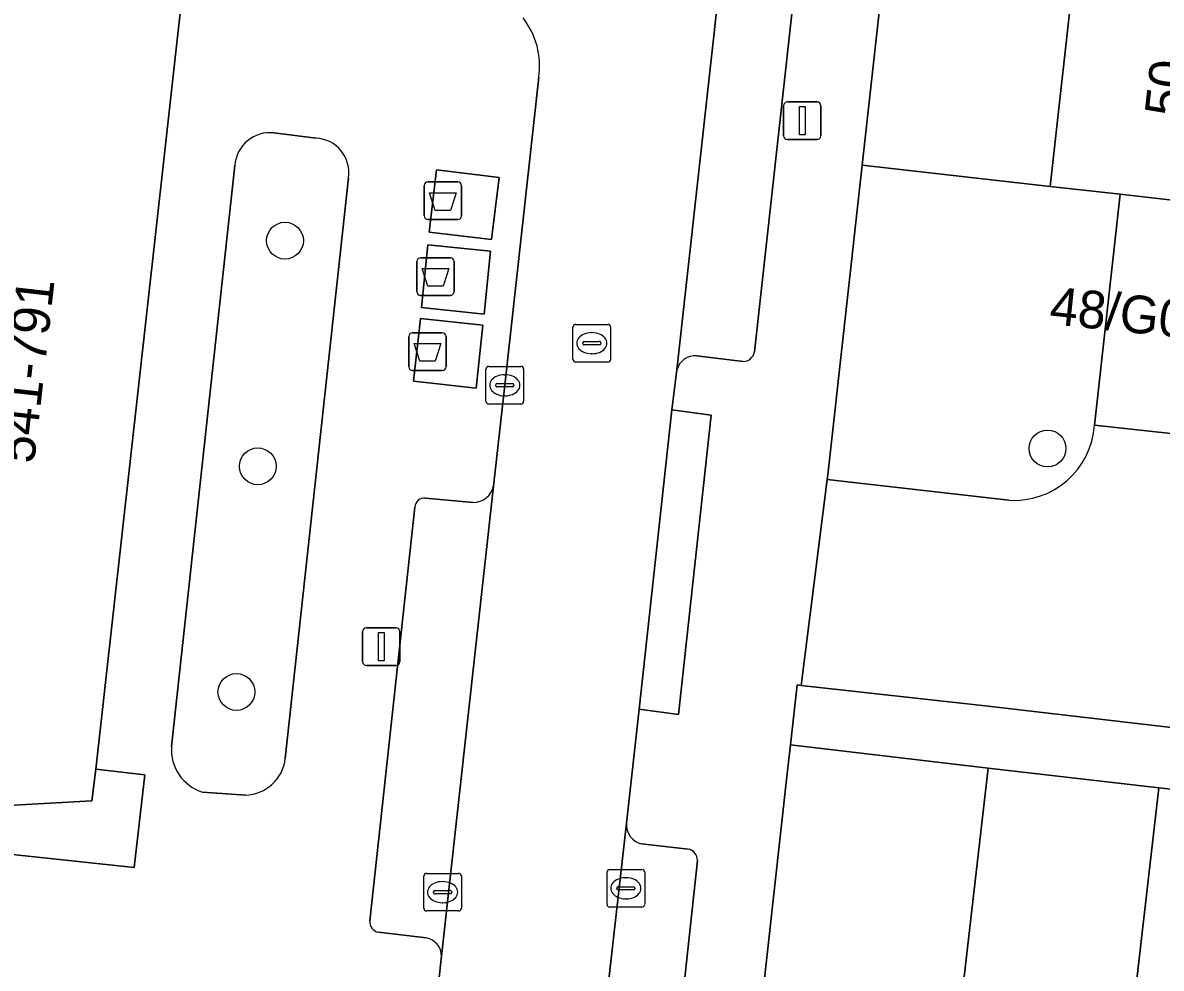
# Model space of a CAD drawing. Extents: x 161928 to 163071, y 386474 to 387428.
# Drawn here: x 162118.72 to 162148.97, y 387315.88 to 387340.99 of the extents above; entities that cross this region are included whole.
import ezdxf

# ---------------------------------------------------------------- set-up
doc = ezdxf.new("R2010")
doc.units = 0
for name, color, linetype in [('IMGEO_Afval_apart_plaats', 7, 'Continuous'), ('IMGEO_Boom', 7, 'Continuous'), ('IMGEO_Erf', 7, 'Continuous'), ('IMGEO_Groenvoorziening', 7, 'Continuous'), ('IMGEO_Kolk', 7, 'Continuous'), ('IMGEO_Lichtmast', 7, 'Continuous'), ('IMGEO_Pand', 7, 'Continuous'), ('IMGEO_Pand_nummerreeks', 7, 'Continuous'), ('IMGEO_Parkeervlak_open', 7, 'Continuous'), ('IMGEO_Rijbaan_lokaal_open', 7, 'Continuous'), ('IMGEO_Rioolput', 7, 'Continuous'), ('IMGEO_Voetpad_gesloten', 7, 'Continuous'), ('IMGEO_Voetpad_open', 7, 'Continuous')]:
    doc.layers.add(name, color=color, linetype=linetype)

msp = doc.modelspace()

# ---------------------------------------------------------------- linework, layer by layer
at = {"layer": 'IMGEO_Afval_apart_plaats'}
for p, q in [((162129.387, 387335.859), (162129.387, 387336.659)), ((162129.387, 387336.659), (162129.387, 387335.859)), ((162129.487, 387336.759), (162130.277, 387336.759)), ((162130.277, 387336.759), (162129.487, 387336.759)), ((162130.377, 387336.659), (162130.377, 387335.859)), ((162130.377, 387335.859), (162130.377, 387336.659)), ((162130.277, 387335.759), (162129.487, 387335.759)), ((162129.487, 387335.759), (162130.277, 387335.759)), ((162129.191, 387333.847), (162129.191, 387334.647)), ((162129.191, 387334.647), (162129.191, 387333.847)), ((162129.291, 387334.747), (162130.081, 387334.747)), ((162130.081, 387334.747), (162129.291, 387334.747)), ((162130.181, 387334.647), (162130.181, 387333.847)), ((162130.181, 387333.847), (162130.181, 387334.647)), ((162130.081, 387333.747), (162129.291, 387333.747)), ((162129.291, 387333.747), (162130.081, 387333.747)), ((162128.978, 387331.852), (162128.978, 387332.652)), ((162128.978, 387332.652), (162128.978, 387331.852)), ((162129.078, 387332.752), (162129.868, 387332.752)), ((162129.868, 387332.752), (162129.078, 387332.752)), ((162129.968, 387332.652), (162129.968, 387331.852)), ((162129.968, 387331.852), (162129.968, 387332.652)), ((162129.868, 387331.752), (162129.078, 387331.752)), ((162129.078, 387331.752), (162129.868, 387331.752))]:
    msp.add_line(p, q, dxfattribs=at)
for points in [[(162129.53, 387336.473), (162130.234, 387336.473), (162130.085, 387336.003), (162129.679, 387336.003), (162129.53, 387336.473)], [(162129.334, 387334.461), (162130.038, 387334.461), (162129.889, 387333.991), (162129.483, 387333.991), (162129.334, 387334.461)], [(162129.121, 387332.466), (162129.825, 387332.466), (162129.676, 387331.996), (162129.27, 387331.996), (162129.121, 387332.466)]]:
    msp.add_lwpolyline(points, dxfattribs=at)
for centre, start, end in [((162129.487, 387336.659), 90, 180), ((162129.487, 387336.659), 90, 180), ((162130.277, 387336.659), 0, 90), ((162130.277, 387336.659), 360, 90), ((162129.487, 387335.859), 180, 270), ((162129.487, 387335.859), 180, 270), ((162130.277, 387335.859), 270, 0), ((162130.277, 387335.859), 270, 0), ((162129.291, 387334.647), 90, 180), ((162129.291, 387334.647), 90, 180), ((162130.081, 387334.647), 0, 90), ((162130.081, 387334.647), 360, 90), ((162129.291, 387333.847), 180, 270), ((162129.291, 387333.847), 180, 270), ((162130.081, 387333.847), 270, 0), ((162130.081, 387333.847), 270, 0), ((162129.078, 387332.652), 90, 180), ((162129.078, 387332.652), 90, 180), ((162129.868, 387332.652), 0, 90), ((162129.868, 387332.652), 360, 90), ((162129.078, 387331.852), 180, 270), ((162129.078, 387331.852), 180, 270), ((162129.868, 387331.852), 270, 0), ((162129.868, 387331.852), 270, 0)]:
    msp.add_arc(centre, 0.1, start, end, dxfattribs=at)
at = {"layer": 'IMGEO_Boom'}
for centre in [(162125.688, 387335.2), (162145.946, 387329.68), (162124.965, 387329.207), (162124.397, 387323.214)]:
    msp.add_circle(centre, 0.489, dxfattribs=at)
at = {"layer": 'IMGEO_Erf'}
for points in [[(162147.797, 387398.11), (162141.026, 387337.206), (162146.014, 387336.642), (162146.695, 387342.776)], [(162153.394, 387320.161), (162148.907, 387320.667), (162147.309, 387306.81), (162146.056, 387295.944), (162186.016, 387291.588)]]:
    msp.add_lwpolyline(points, dxfattribs=at)
at = {"layer": 'IMGEO_Groenvoorziening'}
for points in [[(162126.52, 387337.919), (162125.395, 387338.062)], [(162124.355, 387337.197), (162122.675, 387321.766)], [(162147.876, 387336.435), (162146.014, 387336.642), (162141.026, 387337.206), (162140.111, 387328.977), (162140.096, 387328.858), (162144.917, 387328.306)], [(162125.696, 387321.449), (162127.374, 387336.872)], [(162147.195, 387330.304), (162147.876, 387336.435)], [(162123.499, 387320.554), (162124.644, 387320.473)]]:
    msp.add_lwpolyline(points, dxfattribs=at)
msp.add_lwpolyline([(162144.372, 387321.189), (162139.114, 387321.811), (162139.019, 387320.966), (162138.032, 387311.991), (162143.245, 387311.421)], close=True, dxfattribs=at)
for centre, radius, start, end in [((162125.293, 387337.127), 0.941, 83.7924, 175.7103), ((162126.475, 387337.011), 0.91, 351.2371, 87.1687), ((162145.056, 387330.445), 2.143, 266.2752, 356.2318), ((162123.847, 387321.676), 1.175, 175.6248, 252.7962), ((162124.604, 387321.571), 1.099, 272.1015, 353.6062)]:
    msp.add_arc(centre, radius, start, end, dxfattribs=at)
at = {"layer": 'IMGEO_Kolk'}
for p, q in [((162131.026, 387330.934), (162131.026, 387331.786)), ((162131.101, 387331.86), (162131.953, 387331.86)), ((162132.027, 387331.786), (162132.027, 387330.934)), ((162131.514, 387331.64), (162131.539, 387331.64)), ((162131.285, 387331.354), (162131.285, 387331.366)), ((162131.723, 387331.317), (162131.325, 387331.317)), ((162131.328, 387331.403), (162131.726, 387331.403)), ((162131.769, 387331.366), (162131.769, 387331.354)), ((162131.953, 387330.86), (162131.101, 387330.86)), ((162131.537, 387331.08), (162131.512, 387331.08)), ((162134.244, 387317.574), (162134.244, 387318.426)), ((162134.319, 387318.5), (162135.171, 387318.5)), ((162135.245, 387318.426), (162135.245, 387317.574)), ((162129.375, 387317.471), (162129.375, 387318.323)), ((162129.45, 387318.397), (162130.302, 387318.397)), ((162129.863, 387318.177), (162129.888, 387318.177)), ((162130.376, 387318.323), (162130.376, 387317.471)), ((162134.732, 387318.28), (162134.757, 387318.28)), ((162129.634, 387317.891), (162129.634, 387317.903)), ((162130.072, 387317.854), (162129.674, 387317.854)), ((162129.677, 387317.94), (162130.075, 387317.94)), ((162130.118, 387317.903), (162130.118, 387317.891)), ((162134.503, 387317.994), (162134.503, 387318.006)), ((162134.941, 387317.957), (162134.543, 387317.957)), ((162134.546, 387318.043), (162134.944, 387318.043)), ((162134.987, 387318.006), (162134.987, 387317.994)), ((162129.886, 387317.617), (162129.861, 387317.617)), ((162134.755, 387317.72), (162134.73, 387317.72)), ((162130.302, 387317.397), (162129.45, 387317.397)), ((162135.171, 387317.5), (162134.319, 387317.5))]:
    msp.add_line(p, q, dxfattribs=at)
for points in [[(162131.026, 387330.934), (162131.026, 387331.786)], [(162131.101, 387331.86), (162131.953, 387331.86)], [(162132.027, 387331.786), (162132.027, 387330.934)], [(162131.953, 387330.86), (162131.101, 387330.86)], [(162134.244, 387317.574), (162134.244, 387318.426)], [(162134.319, 387318.5), (162135.171, 387318.5)], [(162135.245, 387318.426), (162135.245, 387317.574)], [(162129.375, 387317.471), (162129.375, 387318.323)], [(162129.45, 387318.397), (162130.302, 387318.397)], [(162130.376, 387318.323), (162130.376, 387317.471)], [(162130.302, 387317.397), (162129.45, 387317.397)], [(162135.171, 387317.5), (162134.319, 387317.5)]]:
    msp.add_lwpolyline(points, dxfattribs=at)
for centre, radius, start, end in [((162131.103, 387331.784), 0.0765, 91.552, 178.448), ((162131.103, 387331.784), 0.0765, 91.552, 178.448), ((162131.951, 387331.784), 0.0765, 1.552, 88.448), ((162131.951, 387331.784), 0.0765, 1.552, 88.448), ((162131.325, 387331.363), 0.0403, 85.8775, 175.7526), ((162131.322, 387331.353), 0.0366, 178.938, 274.7102), ((162131.726, 387331.36), 0.043, 264.8664, 352.4533), ((162131.73, 387331.365), 0.0386, 1.7309, 96.639), ((162131.103, 387330.936), 0.0765, 181.552, 268.448), ((162131.103, 387330.936), 0.0765, 181.552, 268.448), ((162131.951, 387330.936), 0.0765, 271.552, 358.448), ((162131.951, 387330.936), 0.0765, 271.552, 358.448), ((162134.321, 387318.424), 0.0765, 91.552, 178.448), ((162134.321, 387318.424), 0.0765, 91.552, 178.448), ((162135.169, 387318.424), 0.0765, 1.552, 88.448), ((162135.169, 387318.424), 0.0765, 1.552, 88.448), ((162129.452, 387318.321), 0.0765, 91.552, 178.448), ((162129.452, 387318.321), 0.0765, 91.552, 178.448), ((162130.3, 387318.321), 0.0765, 1.552, 88.448), ((162130.3, 387318.321), 0.0765, 1.552, 88.448), ((162129.674, 387317.9), 0.0403, 85.8775, 175.7526), ((162129.671, 387317.89), 0.0366, 178.938, 274.7102), ((162130.075, 387317.897), 0.043, 264.8664, 352.4533), ((162130.079, 387317.902), 0.0386, 1.7309, 96.639), ((162134.543, 387318.003), 0.0403, 85.8775, 175.7526), ((162134.54, 387317.993), 0.0366, 178.938, 274.7102), ((162134.944, 387318), 0.043, 264.8664, 352.4533), ((162134.948, 387318.005), 0.0386, 1.7309, 96.639), ((162134.321, 387317.576), 0.0765, 181.552, 268.448), ((162134.321, 387317.576), 0.0765, 181.552, 268.448), ((162135.169, 387317.576), 0.0765, 271.552, 358.448), ((162135.169, 387317.576), 0.0765, 271.552, 358.448), ((162129.452, 387317.473), 0.0765, 181.552, 268.448), ((162129.452, 387317.473), 0.0765, 181.552, 268.448), ((162130.3, 387317.473), 0.0765, 271.552, 358.448), ((162130.3, 387317.473), 0.0765, 271.552, 358.448)]:
    msp.add_arc(centre, radius, start, end, dxfattribs=at)
for centre, major_axis, ratio, start_param, end_param in [((162131.513, 387331.36), (-0.387, 0.002), 0.722429, 4.712389, 7.853982), ((162131.538, 387331.36), (-0.39, 0.002), 0.717154, 1.570796, 4.712389), ((162129.862, 387317.897), (-0.387, 0.002), 0.722429, 4.712389, 7.853982), ((162129.887, 387317.897), (-0.39, 0.002), 0.717154, 1.570796, 4.712389), ((162134.731, 387318), (-0.387, 0.002), 0.722429, 4.712389, 7.853982), ((162134.756, 387318), (-0.39, 0.002), 0.717154, 1.570796, 4.712389)]:
    msp.add_ellipse(centre, major_axis=major_axis, ratio=ratio, start_param=start_param, end_param=end_param, dxfattribs=at)
at = {"layer": 'IMGEO_Lichtmast'}
for p, q in [((162138.935, 387337.984), (162138.935, 387338.784)), ((162138.935, 387338.784), (162138.935, 387337.984)), ((162139.035, 387338.884), (162139.825, 387338.884)), ((162139.825, 387338.884), (162139.035, 387338.884)), ((162139.925, 387338.784), (162139.925, 387337.984)), ((162139.925, 387337.984), (162139.925, 387338.784)), ((162139.825, 387337.884), (162139.035, 387337.884)), ((162139.035, 387337.884), (162139.825, 387337.884)), ((162127.75, 387324.019), (162127.75, 387324.819)), ((162127.75, 387324.819), (162127.75, 387324.019)), ((162127.85, 387324.919), (162128.64, 387324.919)), ((162128.64, 387324.919), (162127.85, 387324.919)), ((162128.74, 387324.819), (162128.74, 387324.019)), ((162128.74, 387324.019), (162128.74, 387324.819)), ((162128.64, 387323.919), (162127.85, 387323.919)), ((162127.85, 387323.919), (162128.64, 387323.919))]:
    msp.add_line(p, q, dxfattribs=at)
for points in [[(162139.355, 387338.759), (162139.505, 387338.759), (162139.505, 387338.009), (162139.355, 387338.009), (162139.355, 387338.759)], [(162128.17, 387324.794), (162128.32, 387324.794), (162128.32, 387324.044), (162128.17, 387324.044), (162128.17, 387324.794)]]:
    msp.add_lwpolyline(points, dxfattribs=at)
for centre, start, end in [((162139.035, 387338.784), 90, 180), ((162139.035, 387338.784), 90, 180), ((162139.825, 387338.784), 0, 90), ((162139.825, 387338.784), 360, 90), ((162139.035, 387337.984), 180, 270), ((162139.035, 387337.984), 180, 270), ((162139.825, 387337.984), 270, 0), ((162139.825, 387337.984), 270, 0), ((162127.85, 387324.819), 90, 180), ((162127.85, 387324.819), 90, 180), ((162128.64, 387324.819), 0, 90), ((162128.64, 387324.819), 360, 90), ((162127.85, 387324.019), 180, 270), ((162127.85, 387324.019), 180, 270), ((162128.64, 387324.019), 270, 0), ((162128.64, 387324.019), 270, 0)]:
    msp.add_arc(centre, 0.1, start, end, dxfattribs=at)
at = {"layer": 'IMGEO_Pand'}
msp.add_lwpolyline([(162114.218, 387319.971), (162120.555, 387320.323), (162120.667, 387321.165), (162122.486, 387337.503), (162123.222, 387344.118), (162123.02, 387344.143), (162116.743, 387344.905)], dxfattribs=at)
for points in [[(162147.876, 387336.435), (162150.872, 387336.091), (162153.597, 387335.778), (162154.28, 387341.934), (162146.695, 387342.776), (162146.014, 387336.642)], [(162150.192, 387329.971), (162150.872, 387336.091), (162147.876, 387336.435), (162147.195, 387330.304)], [(162147.309, 387306.81), (162148.907, 387320.667), (162144.372, 387321.189), (162143.245, 387311.421), (162142.774, 387307.333)]]:
    msp.add_lwpolyline(points, close=True, dxfattribs=at)
at = {"layer": 'IMGEO_Parkeervlak_open'}
for points in [[(162143.165, 387395.601), (162139.246, 387360.16), (162136.099, 387331.767)], [(162138.159, 387332.246), (162139.423, 387343.641)], [(162136.626, 387332.143), (162137.864, 387331.992)], [(162129.842, 387316.193), (162131.227, 387328.684)], [(162129.137, 387328.121), (162127.941, 387317.14)], [(162130.689, 387328.244), (162129.421, 387328.364)], [(162134.759, 387319.727), (162133.97, 387312.761)], [(162136.396, 387319.042), (162135.159, 387319.179)], [(162136.059, 387313.341), (162136.646, 387318.741)], [(162128.172, 387316.831), (162129.438, 387316.68)]]:
    msp.add_lwpolyline(points, dxfattribs=at)
for centre, radius, start, end in [((162136.586, 387331.642), 0.502, 85.3746, 165.639), ((162137.859, 387332.296), 0.305, 270.9978, 350.4602), ((162130.682, 387328.802), 0.558, 270.7385, 347.8171), ((162129.392, 387328.11), 0.256, 83.573, 177.5298), ((162135.28, 387319.687), 0.523, 175.6513, 256.6021), ((162136.34, 387318.741), 0.306, 0.0277, 79.396), ((162128.236, 387317.12), 0.296, 176.1255, 257.4361), ((162129.364, 387316.207), 0.479, 358.2979, 81.0582)]:
    msp.add_arc(centre, radius, start, end, dxfattribs=at)
at = {"layer": 'IMGEO_Rijbaan_lokaal_open'}
for points in [[(162132.431, 387339.539), (162131.527, 387331.36), (162131.227, 387328.684), (162129.842, 387316.193), (162129.833, 387316.114), (162129.74, 387315.226), (162128.867, 387307.242), (162128.812, 387306.781), (162128.537, 387304.463), (162128.287, 387302.218), (162132.772, 387301.795), (162133.558, 387308.752), (162133.56, 387308.769), (162133.97, 387312.761), (162134.759, 387319.727), (162135.097, 387322.754), (162135.964, 387330.704), (162136.099, 387331.767), (162139.246, 387360.16)], [(162165.179, 387328.308), (162162.182, 387328.641), (162159.184, 387328.973), (162156.187, 387329.306), (162153.19, 387329.639), (162150.192, 387329.971), (162147.195, 387330.304)], [(162144.917, 387328.306), (162140.096, 387328.858), (162139.402, 387323.39), (162144.289, 387322.85), (162164.32, 387320.52), (162165.179, 387328.308)]]:
    msp.add_lwpolyline(points, dxfattribs=at)
for centre, radius, start, end in [((162130.384, 387339.841), 2.069, 351.6089, 38.1138), ((162145.056, 387330.445), 2.143, 266.2752, 356.2318)]:
    msp.add_arc(centre, radius, start, end, dxfattribs=at)
at = {"layer": 'IMGEO_Rioolput'}
for p, q in [((162133.414, 387332.977), (162134.266, 387332.977)), ((162133.339, 387332.051), (162133.339, 387332.903)), ((162133.827, 387332.757), (162133.852, 387332.757)), ((162134.34, 387332.903), (162134.34, 387332.051)), ((162133.598, 387332.471), (162133.598, 387332.483)), ((162134.036, 387332.434), (162133.638, 387332.434)), ((162133.641, 387332.52), (162134.039, 387332.52)), ((162134.082, 387332.483), (162134.082, 387332.471)), ((162133.85, 387332.197), (162133.825, 387332.197)), ((162134.266, 387331.977), (162133.414, 387331.977))]:
    msp.add_line(p, q, dxfattribs=at)
for points in [[(162133.414, 387332.977), (162134.266, 387332.977)], [(162133.339, 387332.051), (162133.339, 387332.903)], [(162134.34, 387332.903), (162134.34, 387332.051)], [(162134.266, 387331.977), (162133.414, 387331.977)]]:
    msp.add_lwpolyline(points, dxfattribs=at)
for centre, radius, start, end in [((162133.416, 387332.901), 0.0765, 91.552, 178.448), ((162133.416, 387332.901), 0.0765, 91.552, 178.448), ((162134.264, 387332.901), 0.0765, 1.552, 88.448), ((162134.264, 387332.901), 0.0765, 1.552, 88.448), ((162133.638, 387332.48), 0.0403, 85.8775, 175.7526), ((162133.635, 387332.47), 0.0366, 178.938, 274.7102), ((162134.039, 387332.477), 0.043, 264.8664, 352.4533), ((162134.043, 387332.482), 0.0386, 1.7309, 96.639), ((162133.416, 387332.053), 0.0765, 181.552, 268.448), ((162133.416, 387332.053), 0.0765, 181.552, 268.448), ((162134.264, 387332.053), 0.0765, 271.552, 358.448), ((162134.264, 387332.053), 0.0765, 271.552, 358.448)]:
    msp.add_arc(centre, radius, start, end, dxfattribs=at)
for centre, major_axis, ratio, start_param, end_param in [((162133.826, 387332.477), (-0.387, 0.002), 0.722429, 4.712389, 7.853982), ((162133.851, 387332.477), (-0.39, 0.002), 0.717154, 1.570796, 4.712389)]:
    msp.add_ellipse(centre, major_axis=major_axis, ratio=ratio, start_param=start_param, end_param=end_param, dxfattribs=at)
at = {"layer": 'IMGEO_Voetpad_gesloten'}
for points in [[(162131.374, 387336.88), (162129.716, 387337.078), (162129.518, 387335.425), (162131.176, 387335.227)], [(162131.148, 387334.921), (162129.487, 387335.092), (162129.315, 387333.424), (162130.976, 387333.252)], [(162130.944, 387332.954), (162129.284, 387333.133), (162129.104, 387331.464), (162130.764, 387331.285)]]:
    msp.add_lwpolyline(points, close=True, dxfattribs=at)
at = {"layer": 'IMGEO_Voetpad_open'}
for points in [[(162138.589, 387397.452), (162138.947, 387400.872), (162131.867, 387401.699), (162131.528, 387398.9), (162131.251, 387398.932), (162131.59, 387401.731), (162128.726, 387402.085), (162128.351, 387398.751), (162127.574, 387391.838), (162122.559, 387347.235), (162123.553, 387347.09), (162123.222, 387344.118), (162122.486, 387337.503), (162120.667, 387321.165), (162121.962, 387321.014), (162121.679, 387318.551), (162114.141, 387319.358)], [(162141.026, 387337.206), (162147.797, 387398.11)], [(162139.423, 387343.641), (162138.159, 387332.246)], [(162131.227, 387328.684), (162131.527, 387331.36), (162132.431, 387339.539)], [(162125.395, 387338.062), (162126.52, 387337.919)], [(162122.675, 387321.766), (162124.355, 387337.197)], [(162136.704, 387299.908), (162137.583, 387307.903), (162138.032, 387311.991), (162139.019, 387320.966), (162139.114, 387321.811), (162139.294, 387323.402), (162139.402, 387323.39), (162140.096, 387328.858), (162140.111, 387328.977), (162141.026, 387337.206)], [(162127.374, 387336.872), (162125.696, 387321.449)], [(162137.864, 387331.992), (162136.626, 387332.143)], [(162136.099, 387331.767), (162135.964, 387330.704), (162137.007, 387330.566), (162136.141, 387322.614), (162135.097, 387322.754), (162134.759, 387319.727)], [(162127.941, 387317.14), (162129.137, 387328.121)], [(162129.421, 387328.364), (162130.689, 387328.244)], [(162164.32, 387320.52), (162144.289, 387322.85), (162139.402, 387323.39), (162139.294, 387323.402), (162139.114, 387321.811), (162144.372, 387321.189), (162148.907, 387320.667), (162153.394, 387320.161)], [(162124.644, 387320.473), (162123.499, 387320.554)], [(162135.159, 387319.179), (162136.396, 387319.042)], [(162136.646, 387318.741), (162136.059, 387313.341)], [(162129.438, 387316.68), (162128.172, 387316.831)], [(162127.369, 387306.971), (162128.812, 387306.781), (162128.867, 387307.242), (162127.836, 387307.369), (162128.705, 387315.34), (162129.74, 387315.226), (162129.833, 387316.114), (162129.842, 387316.193)]]:
    msp.add_lwpolyline(points, dxfattribs=at)
for points in [[(162129.716, 387337.078), (162131.374, 387336.88), (162131.176, 387335.227), (162129.518, 387335.425)], [(162131.148, 387334.921), (162130.976, 387333.252), (162129.315, 387333.424), (162129.487, 387335.092)], [(162130.944, 387332.954), (162130.764, 387331.285), (162129.104, 387331.464), (162129.284, 387333.133)], [(162135.964, 387330.704), (162135.097, 387322.754), (162136.141, 387322.614), (162137.007, 387330.566)], [(162120.555, 387320.323), (162114.218, 387319.971), (162114.141, 387319.358), (162121.679, 387318.551), (162121.962, 387321.014), (162120.667, 387321.165)]]:
    msp.add_lwpolyline(points, close=True, dxfattribs=at)
for centre, radius, start, end in [((162130.384, 387339.841), 2.069, 351.6089, 38.1138), ((162125.293, 387337.127), 0.941, 83.7924, 175.7103), ((162126.475, 387337.011), 0.91, 351.2371, 87.1687), ((162136.586, 387331.642), 0.502, 85.3746, 165.639), ((162137.859, 387332.296), 0.305, 270.9978, 350.4602), ((162130.682, 387328.802), 0.558, 270.7385, 347.8171), ((162129.392, 387328.11), 0.256, 83.573, 177.5298), ((162123.847, 387321.676), 1.175, 175.6248, 252.7962), ((162124.604, 387321.571), 1.099, 272.1015, 353.6062), ((162135.28, 387319.687), 0.523, 175.6513, 256.6021), ((162136.34, 387318.741), 0.306, 0.0277, 79.396), ((162128.236, 387317.12), 0.296, 176.1255, 257.4361), ((162129.364, 387316.207), 0.479, 358.2979, 81.0582)]:
    msp.add_arc(centre, radius, start, end, dxfattribs=at)

# ---------------------------------------------------------------- texts
at = {"layer": 'IMGEO_Pand_nummerreeks'}
for s, rotation, p in [('50', 83.6674, (162149.516, 387338.461)), ('541-791', 83.6048, (162119.021, 387329.257)), ('48/G06', 354.0531, (162145.972, 387332.989))]:
    msp.add_text(s, height=1, rotation=rotation, dxfattribs=at).set_placement(p)

doc.saveas('drawing.dxf')
